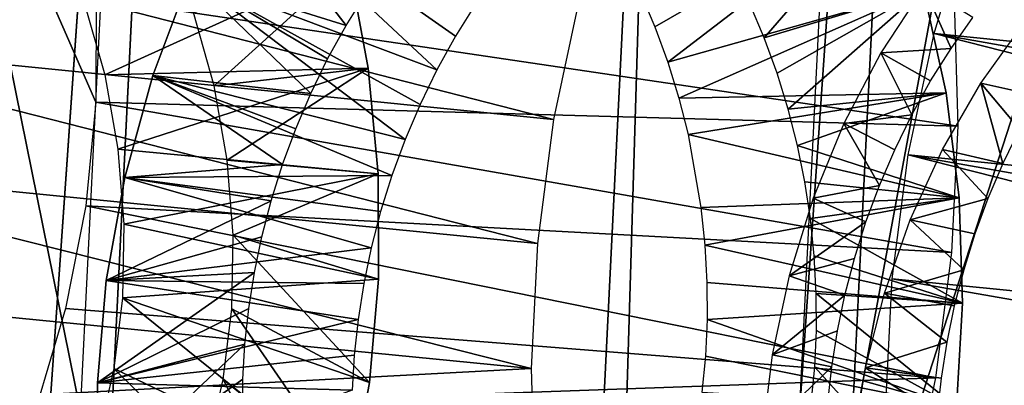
# Model space of a CAD drawing. Header units: millimetres. Extents: x -99 to 221, y -61 to 39.
# Tile 640 of 656: x 201.418 to 203.801, y 26.782 to 27.666. Entities that reach past the tile are written whole.
import ezdxf

# ---------------------------------------------------------------- set-up
doc = ezdxf.new("R2010")
doc.units = ezdxf.units.MM
doc.header["$LTSCALE"] = 33.374815
for name, color, linetype in [('104', 7, 'CONTINUOUS'), ('110', 7, 'CONTINUOUS'), ('33', 7, 'CONTINUOUS'), ('34', 7, 'CONTINUOUS'), ('70', 7, 'CONTINUOUS'), ('71', 7, 'CONTINUOUS'), ('72', 7, 'CONTINUOUS'), ('73', 7, 'CONTINUOUS'), ('93', 7, 'CONTINUOUS'), ('94', 7, 'CONTINUOUS')]:
    doc.layers.add(name, color=color, linetype=linetype)

msp = doc.modelspace()

# ---------------------------------------------------------------- linework, layer by layer
at = {"layer": '104', "color": 7, "linetype": 'CONTINUOUS'}
for points in [[(201.1758, 26.7718, -230.5364), (201.5652, 26.7187, -231.2084), (201.2506, 28.268, -230.6111), (201.1758, 26.7718, -230.5364)], [(201.64, 28.215, -231.2832), (201.2506, 28.268, -230.6111), (201.6026, 27.4669, -231.2458), (201.64, 28.215, -231.2832)], [(201.2506, 28.268, -230.6111), (201.5652, 26.7187, -231.2084), (201.6026, 27.4669, -231.2458), (201.2506, 28.268, -230.6111)]]:
    msp.add_3dface(points, dxfattribs=at)
at = {"layer": '110', "color": 7, "linetype": 'CONTINUOUS'}
for points in [[(203.8273, 28.7872, -234.2487), (203.4097, 28.8322, -233.8193), (203.2522, 25.6794, -233.6617), (203.8273, 28.7872, -234.2487)], [(204.244, 28.7423, -234.6773), (203.8273, 28.7872, -234.2487), (203.2522, 25.6794, -233.6617), (204.244, 28.7423, -234.6773)], [(203.2522, 25.6794, -233.6617), (203.67, 25.6397, -234.0914), (204.244, 28.7423, -234.6773), (203.2522, 25.6794, -233.6617)], [(204.087, 25.6001, -234.5202), (204.244, 28.7423, -234.6773), (203.67, 25.6397, -234.0914), (204.087, 25.6001, -234.5202)]]:
    msp.add_3dface(points, dxfattribs=at)
at = {"layer": '33', "color": 7, "linetype": 'CONTINUOUS'}
for points in [[(202.0207, 34.3131, -208.819), (195.5772, -57.9111, -206.0442), (200.2358, 35.3009, -210.7027), (202.0207, 34.3131, -208.819)], [(197.4609, -56.9233, -204.2592), (195.5772, -57.9111, -206.0442), (202.0207, 34.3131, -208.819), (197.4609, -56.9233, -204.2592)], [(203.7563, 33.1819, -206.9705), (197.4609, -56.9233, -204.2592), (202.0207, 34.3131, -208.819), (203.7563, 33.1819, -206.9705)], [(199.3095, -55.7921, -202.5237), (197.4609, -56.9233, -204.2592), (203.7563, 33.1819, -206.9705), (199.3095, -55.7921, -202.5237)], [(205.4371, 31.9106, -205.1626), (199.3095, -55.7921, -202.5237), (203.7563, 33.1819, -206.9705), (205.4371, 31.9106, -205.1626)], [(201.1174, -54.5208, -200.8429), (199.3095, -55.7921, -202.5237), (205.4371, 31.9106, -205.1626), (201.1174, -54.5208, -200.8429)], [(207.0578, 30.5035, -203.4012), (201.1174, -54.5208, -200.8429), (205.4371, 31.9106, -205.1626), (207.0578, 30.5035, -203.4012)], [(202.8787, -53.1137, -199.2222), (201.1174, -54.5208, -200.8429), (207.0578, 30.5035, -203.4012), (202.8787, -53.1137, -199.2222)], [(208.6133, 28.9647, -201.6918), (202.8787, -53.1137, -199.2222), (207.0578, 30.5035, -203.4012), (208.6133, 28.9647, -201.6918)], [(204.5881, -51.5749, -197.6666), (202.8787, -53.1137, -199.2222), (208.6133, 28.9647, -201.6918), (204.5881, -51.5749, -197.6666)]]:
    msp.add_3dface(points, dxfattribs=at)
at = {"layer": '34', "color": 7, "linetype": 'CONTINUOUS'}
for points in [[(202.9706, 29.5287, -196.049), (201.415, 31.0675, -197.7584), (198.9454, -51.0108, -192.0238), (202.9706, 29.5287, -196.049)], [(200.5973, -49.3454, -190.5384), (202.9706, 29.5287, -196.049), (198.9454, -51.0108, -192.0238), (200.5973, -49.3454, -190.5384)], [(204.456, 27.8633, -194.3971), (202.9706, 29.5287, -196.049), (200.5973, -49.3454, -190.5384), (204.456, 27.8633, -194.3971)], [(202.1867, -47.5585, -189.1276), (204.456, 27.8633, -194.3971), (200.5973, -49.3454, -190.5384), (202.1867, -47.5585, -189.1276)], [(205.8668, 26.0764, -192.8077), (204.456, 27.8633, -194.3971), (202.1867, -47.5585, -189.1276), (205.8668, 26.0764, -192.8077)]]:
    msp.add_3dface(points, dxfattribs=at)
at = {"layer": '70', "linetype": 'CONTINUOUS'}
for points in [[(201.8298, 27.7704, -238.0165), (202.2078, 27.6524, -237.4015), (201.9409, 27.9991, -237.9867), (201.8298, 27.7704, -238.0165)], [(202.2078, 27.6524, -237.4015), (202.2561, 27.7303, -237.3931), (201.9409, 27.9991, -237.9867), (202.2078, 27.6524, -237.4015)], [(202.92, 27.7314, -234.8946), (202.9552, 27.6486, -234.8829), (203.5279, 27.9786, -234.5837), (202.92, 27.7314, -234.8946)], [(202.9552, 27.6486, -234.8829), (202.9863, 27.5633, -234.8752), (203.5279, 27.9786, -234.5837), (202.9552, 27.6486, -234.8829)], [(203.5279, 27.9786, -234.5837), (202.9863, 27.5633, -234.8752), (203.6052, 27.7383, -234.5409), (203.5279, 27.9786, -234.5837)], [(201.7399, 27.5309, -238.0239), (202.1225, 27.488, -237.4054), (201.8298, 27.7704, -238.0165), (201.7399, 27.5309, -238.0239)], [(202.1631, 27.5715, -237.4056), (202.2078, 27.6524, -237.4015), (201.8298, 27.7704, -238.0165), (202.1631, 27.5715, -237.4056)], [(202.1225, 27.488, -237.4054), (202.1631, 27.5715, -237.4056), (201.8298, 27.7704, -238.0165), (202.1225, 27.488, -237.4054)], [(202.9863, 27.5633, -234.8752), (203.0129, 27.4766, -234.8716), (203.6052, 27.7383, -234.5409), (202.9863, 27.5633, -234.8752)], [(203.6052, 27.7383, -234.5409), (203.0129, 27.4766, -234.8716), (203.6598, 27.4891, -234.5199), (203.6052, 27.7383, -234.5409)], [(203.5018, 27.586, -239.0209), (203.6717, 27.5966, -238.8028), (203.6057, 27.7447, -238.9853), (203.5018, 27.586, -239.0209)], [(203.6717, 27.5966, -238.8028), (203.7247, 27.6718, -238.7898), (203.6057, 27.7447, -238.9853), (203.6717, 27.5966, -238.8028)], [(203.6223, 27.518, -238.8116), (203.6717, 27.5966, -238.8028), (203.5018, 27.586, -239.0209), (203.6223, 27.518, -238.8116)], [(203.4122, 27.415, -239.0412), (203.5768, 27.4362, -238.8162), (203.5018, 27.586, -239.0209), (203.4122, 27.415, -239.0412)], [(203.5768, 27.4362, -238.8162), (203.6223, 27.518, -238.8116), (203.5018, 27.586, -239.0209), (203.5768, 27.4362, -238.8162)], [(201.6722, 27.2844, -238.0084), (202.0542, 27.3158, -237.3915), (201.7399, 27.5309, -238.0239), (201.6722, 27.2844, -238.0084)], [(202.0542, 27.3158, -237.3915), (202.0861, 27.4025, -237.4007), (201.7399, 27.5309, -238.0239), (202.0542, 27.3158, -237.3915)], [(202.0861, 27.4025, -237.4007), (202.1225, 27.488, -237.4054), (201.7399, 27.5309, -238.0239), (202.0861, 27.4025, -237.4007)], [(203.0129, 27.4766, -234.8716), (203.0352, 27.3887, -234.8723), (203.6598, 27.4891, -234.5199), (203.0129, 27.4766, -234.8716)], [(203.6598, 27.4891, -234.5199), (203.0352, 27.3887, -234.8723), (203.6912, 27.235, -234.5216), (203.6598, 27.4891, -234.5199)], [(203.5353, 27.3517, -238.8162), (203.5768, 27.4362, -238.8162), (203.4122, 27.415, -239.0412), (203.5353, 27.3517, -238.8162)], [(203.3379, 27.2344, -239.0452), (203.4982, 27.2651, -238.8117), (203.4122, 27.415, -239.0412), (203.3379, 27.2344, -239.0452)], [(203.4982, 27.2651, -238.8117), (203.5353, 27.3517, -238.8162), (203.4122, 27.415, -239.0412), (203.4982, 27.2651, -238.8117)], [(203.0352, 27.3887, -234.8723), (203.0666, 27.2117, -234.8864), (203.6912, 27.235, -234.5216), (203.0352, 27.3887, -234.8723)], [(202.0269, 27.2285, -237.3777), (202.0542, 27.3158, -237.3915), (201.6722, 27.2844, -238.0084), (202.0269, 27.2285, -237.3777)], [(201.6276, 27.0353, -237.9696), (202.0269, 27.2285, -237.3777), (201.6722, 27.2844, -238.0084), (201.6276, 27.0353, -237.9696)], [(203.4657, 27.1772, -238.8025), (203.4982, 27.2651, -238.8117), (203.3379, 27.2344, -239.0452), (203.4657, 27.1772, -238.8025)], [(203.0666, 27.2117, -234.8864), (203.0759, 27.1212, -234.9002), (203.6912, 27.235, -234.5216), (203.0666, 27.2117, -234.8864)], [(203.6912, 27.235, -234.5216), (203.0759, 27.1212, -234.9002), (203.6995, 26.9803, -234.5464), (203.6912, 27.235, -234.5216)], [(203.28, 27.0471, -239.0324), (203.4657, 27.1772, -238.8025), (203.3379, 27.2344, -239.0452), (203.28, 27.0471, -239.0324)], [(202.0042, 27.1412, -237.3595), (202.0269, 27.2285, -237.3777), (201.6276, 27.0353, -237.9696), (202.0042, 27.1412, -237.3595)], [(203.4379, 27.0887, -238.7886), (203.4657, 27.1772, -238.8025), (203.28, 27.0471, -239.0324), (203.4379, 27.0887, -238.7886)], [(201.986, 27.0544, -237.3369), (202.0042, 27.1412, -237.3595), (201.6276, 27.0353, -237.9696), (201.986, 27.0544, -237.3369)], [(203.0759, 27.1212, -234.9002), (203.0808, 27.0308, -234.9186), (203.6995, 26.9803, -234.5464), (203.0759, 27.1212, -234.9002)], [(203.4148, 27.0002, -238.7702), (203.4379, 27.0887, -238.7886), (203.28, 27.0471, -239.0324), (203.4148, 27.0002, -238.7702)], [(201.9723, 26.9677, -237.3098), (201.986, 27.0544, -237.3369), (201.6061, 26.7878, -237.9079), (201.9723, 26.9677, -237.3098)], [(201.6061, 26.7878, -237.9079), (201.986, 27.0544, -237.3369), (201.6276, 27.0353, -237.9696), (201.6061, 26.7878, -237.9079)], [(203.2392, 26.856, -239.0022), (203.4148, 27.0002, -238.7702), (203.28, 27.0471, -239.0324), (203.2392, 26.856, -239.0022)], [(203.0808, 27.0308, -234.9186), (203.0812, 26.9408, -234.9417), (203.6995, 26.9803, -234.5464), (203.0808, 27.0308, -234.9186)], [(203.3967, 26.9133, -238.7476), (203.4148, 27.0002, -238.7702), (203.2392, 26.856, -239.0022), (203.3967, 26.9133, -238.7476)], [(203.6995, 26.9803, -234.5464), (203.0812, 26.9408, -234.9417), (203.6849, 26.7293, -234.5944), (203.6995, 26.9803, -234.5464)], [(201.9631, 26.8815, -237.2782), (201.9723, 26.9677, -237.3098), (201.6061, 26.7878, -237.9079), (201.9631, 26.8815, -237.2782)], [(203.0812, 26.9408, -234.9417), (203.0772, 26.8521, -234.9694), (203.6849, 26.7293, -234.5944), (203.0812, 26.9408, -234.9417)], [(203.383, 26.8265, -238.7204), (203.3967, 26.9133, -238.7476), (203.2392, 26.856, -239.0022), (203.383, 26.8265, -238.7204)], [(201.6077, 26.5461, -237.8236), (201.9631, 26.8815, -237.2782), (201.6061, 26.7878, -237.9079), (201.6077, 26.5461, -237.8236)], [(201.9583, 26.7965, -237.2421), (201.9631, 26.8815, -237.2782), (201.6077, 26.5461, -237.8236), (201.9583, 26.7965, -237.2421)], [(203.0772, 26.8521, -234.9694), (203.0689, 26.7653, -235.0015), (203.6849, 26.7293, -234.5944), (203.0772, 26.8521, -234.9694)], [(203.2158, 26.6644, -238.9546), (203.383, 26.8265, -238.7204), (203.2392, 26.856, -239.0022), (203.2158, 26.6644, -238.9546)], [(203.3737, 26.7401, -238.6887), (203.383, 26.8265, -238.7204), (203.2158, 26.6644, -238.9546), (203.3737, 26.7401, -238.6887)], [(201.958, 26.7132, -237.2017), (201.9583, 26.7965, -237.2421), (201.6077, 26.5461, -237.8236), (201.958, 26.7132, -237.2017)]]:
    msp.add_3dface(points, dxfattribs=at)
at = {"layer": '71', "linetype": 'CONTINUOUS'}
for points in [[(201.8298, 27.7704, -238.0165), (201.9409, 27.9991, -237.9867), (202.4277, 27.5451, -237.6702), (201.8298, 27.7704, -238.0165)], [(202.4724, 27.626, -237.6661), (201.9409, 27.9991, -237.9867), (202.5207, 27.7038, -237.6577), (202.4724, 27.626, -237.6661)], [(202.4277, 27.5451, -237.6702), (201.9409, 27.9991, -237.9867), (202.4724, 27.626, -237.6661), (202.4277, 27.5451, -237.6702)], [(203.1846, 27.705, -235.1592), (203.5279, 27.9786, -234.5837), (203.2198, 27.6221, -235.1475), (203.1846, 27.705, -235.1592)], [(203.5279, 27.9786, -234.5837), (203.6052, 27.7383, -234.5409), (203.2198, 27.6221, -235.1475), (203.5279, 27.9786, -234.5837)], [(201.7399, 27.5309, -238.0239), (201.8298, 27.7704, -238.0165), (202.3507, 27.3761, -237.6653), (201.7399, 27.5309, -238.0239)], [(202.3871, 27.4615, -237.67), (201.8298, 27.7704, -238.0165), (202.4277, 27.5451, -237.6702), (202.3871, 27.4615, -237.67)], [(202.3507, 27.3761, -237.6653), (201.8298, 27.7704, -238.0165), (202.3871, 27.4615, -237.67), (202.3507, 27.3761, -237.6653)], [(203.2198, 27.6221, -235.1475), (203.6052, 27.7383, -234.5409), (203.2509, 27.5369, -235.1398), (203.2198, 27.6221, -235.1475)], [(203.2509, 27.5369, -235.1398), (203.6052, 27.7383, -234.5409), (203.2775, 27.4501, -235.1362), (203.2509, 27.5369, -235.1398)], [(203.6052, 27.7383, -234.5409), (203.6598, 27.4891, -234.5199), (203.2775, 27.4501, -235.1362), (203.6052, 27.7383, -234.5409)], [(203.85, 27.6607, -239.1224), (203.8814, 27.4821, -239.077), (203.7439, 27.5125, -239.1497), (203.85, 27.6607, -239.1224)], [(201.6722, 27.2844, -238.0084), (201.7399, 27.5309, -238.0239), (202.3188, 27.2893, -237.6561), (201.6722, 27.2844, -238.0084)], [(202.3188, 27.2893, -237.6561), (201.7399, 27.5309, -238.0239), (202.3507, 27.3761, -237.6653), (202.3188, 27.2893, -237.6561)], [(203.7439, 27.5125, -239.1497), (203.7969, 27.3187, -239.0807), (203.6512, 27.3521, -239.1626), (203.7439, 27.5125, -239.1497)], [(203.8814, 27.4821, -239.077), (203.8371, 27.4015, -239.081), (203.7439, 27.5125, -239.1497), (203.8814, 27.4821, -239.077)], [(203.8371, 27.4015, -239.081), (203.7969, 27.3187, -239.0807), (203.7439, 27.5125, -239.1497), (203.8371, 27.4015, -239.081)], [(203.2775, 27.4501, -235.1362), (203.6598, 27.4891, -234.5199), (203.2998, 27.3622, -235.1369), (203.2775, 27.4501, -235.1362)], [(203.6598, 27.4891, -234.5199), (203.6912, 27.235, -234.5216), (203.2998, 27.3622, -235.1369), (203.6598, 27.4891, -234.5199)], [(203.2998, 27.3622, -235.1369), (203.6912, 27.235, -234.5216), (203.3177, 27.2738, -235.1418), (203.2998, 27.3622, -235.1369)], [(203.6512, 27.3521, -239.1626), (203.761, 27.234, -239.0759), (203.5731, 27.182, -239.16), (203.6512, 27.3521, -239.1626)], [(203.7969, 27.3187, -239.0807), (203.761, 27.234, -239.0759), (203.6512, 27.3521, -239.1626), (203.7969, 27.3187, -239.0807)], [(201.6276, 27.0353, -237.9696), (201.6722, 27.2844, -238.0084), (202.2687, 27.1148, -237.6241), (201.6276, 27.0353, -237.9696)], [(202.2915, 27.2021, -237.6423), (201.6722, 27.2844, -238.0084), (202.3188, 27.2893, -237.6561), (202.2915, 27.2021, -237.6423)], [(202.2687, 27.1148, -237.6241), (201.6722, 27.2844, -238.0084), (202.2915, 27.2021, -237.6423), (202.2687, 27.1148, -237.6241)], [(203.3177, 27.2738, -235.1418), (203.6912, 27.235, -234.5216), (203.3312, 27.1853, -235.151), (203.3177, 27.2738, -235.1418)], [(203.6912, 27.235, -234.5216), (203.6995, 26.9803, -234.5464), (203.3312, 27.1853, -235.151), (203.6912, 27.235, -234.5216)], [(203.761, 27.234, -239.0759), (203.7294, 27.148, -239.0667), (203.5731, 27.182, -239.16), (203.761, 27.234, -239.0759)], [(203.3312, 27.1853, -235.151), (203.6995, 26.9803, -234.5464), (203.3405, 27.0948, -235.1648), (203.3312, 27.1853, -235.151)], [(203.5731, 27.182, -239.16), (203.7022, 27.0611, -239.053), (203.5107, 27.0051, -239.1414), (203.5731, 27.182, -239.16)], [(203.7294, 27.148, -239.0667), (203.7022, 27.0611, -239.053), (203.5731, 27.182, -239.16), (203.7294, 27.148, -239.0667)], [(202.2506, 27.028, -237.6015), (201.6276, 27.0353, -237.9696), (202.2687, 27.1148, -237.6241), (202.2506, 27.028, -237.6015)], [(203.3405, 27.0948, -235.1648), (203.6995, 26.9803, -234.5464), (203.3454, 27.0043, -235.1832), (203.3405, 27.0948, -235.1648)], [(203.7022, 27.0611, -239.053), (203.6794, 26.9738, -239.0348), (203.5107, 27.0051, -239.1414), (203.7022, 27.0611, -239.053)], [(201.6061, 26.7878, -237.9079), (201.6276, 27.0353, -237.9696), (202.2369, 26.9413, -237.5744), (201.6061, 26.7878, -237.9079)], [(202.2369, 26.9413, -237.5744), (201.6276, 27.0353, -237.9696), (202.2506, 27.028, -237.6015), (202.2369, 26.9413, -237.5744)], [(203.3454, 27.0043, -235.1832), (203.6849, 26.7293, -234.5944), (203.3458, 26.9143, -235.2063), (203.3454, 27.0043, -235.1832)], [(203.6995, 26.9803, -234.5464), (203.6849, 26.7293, -234.5944), (203.3454, 27.0043, -235.1832), (203.6995, 26.9803, -234.5464)], [(203.5107, 27.0051, -239.1414), (203.6612, 26.8864, -239.0121), (203.4645, 26.8242, -239.1063), (203.5107, 27.0051, -239.1414)], [(203.6794, 26.9738, -239.0348), (203.6612, 26.8864, -239.0121), (203.5107, 27.0051, -239.1414), (203.6794, 26.9738, -239.0348)], [(202.2277, 26.8551, -237.5428), (201.6061, 26.7878, -237.9079), (202.2369, 26.9413, -237.5744), (202.2277, 26.8551, -237.5428)], [(203.3458, 26.9143, -235.2063), (203.6849, 26.7293, -234.5944), (203.3418, 26.8257, -235.234), (203.3458, 26.9143, -235.2063)], [(203.6612, 26.8864, -239.0121), (203.6475, 26.7995, -238.9849), (203.4645, 26.8242, -239.1063), (203.6612, 26.8864, -239.0121)], [(202.2229, 26.7701, -237.5067), (201.6061, 26.7878, -237.9079), (202.2277, 26.8551, -237.5428), (202.2229, 26.7701, -237.5067)], [(203.3418, 26.8257, -235.234), (203.6483, 26.486, -234.6652), (203.3335, 26.7389, -235.2661), (203.3418, 26.8257, -235.234)], [(203.6849, 26.7293, -234.5944), (203.6483, 26.486, -234.6652), (203.3418, 26.8257, -235.234), (203.6849, 26.7293, -234.5944)], [(203.4645, 26.8242, -239.1063), (203.6383, 26.7135, -238.9532), (203.4351, 26.6424, -239.0545), (203.4645, 26.8242, -239.1063)], [(203.6475, 26.7995, -238.9849), (203.6383, 26.7135, -238.9532), (203.4645, 26.8242, -239.1063), (203.6475, 26.7995, -238.9849)], [(201.6077, 26.5461, -237.8236), (201.6061, 26.7878, -237.9079), (202.2229, 26.7701, -237.5067), (201.6077, 26.5461, -237.8236)]]:
    msp.add_3dface(points, dxfattribs=at)
at = {"layer": '72', "linetype": 'CONTINUOUS'}
for points in [[(201.6239, 27.5325, -233.4615), (202.2143, 27.8013, -233.1211), (201.5737, 27.7099, -233.4649), (201.6239, 27.5325, -233.4615)], [(202.2617, 27.5491, -233.1072), (202.2143, 27.8013, -233.1211), (201.6239, 27.5325, -233.4615), (202.2617, 27.5491, -233.1072)], [(201.6559, 27.3527, -233.4757), (202.2617, 27.5491, -233.1072), (201.6239, 27.5325, -233.4615), (201.6559, 27.3527, -233.4757)], [(202.2858, 27.2933, -233.1164), (202.2617, 27.5491, -233.1072), (201.6559, 27.3527, -233.4757), (202.2858, 27.2933, -233.1164)], [(201.6701, 27.1718, -233.5079), (202.2858, 27.2933, -233.1164), (201.6559, 27.3527, -233.4757), (201.6701, 27.1718, -233.5079)], [(202.2865, 27.0383, -233.1489), (202.2858, 27.2933, -233.1164), (201.6701, 27.1718, -233.5079), (202.2865, 27.0383, -233.1489)], [(201.6665, 26.9931, -233.5587), (202.2865, 27.0383, -233.1489), (201.6701, 27.1718, -233.5079), (201.6665, 26.9931, -233.5587)], [(202.2645, 26.7884, -233.2047), (202.2865, 27.0383, -233.1489), (201.6665, 26.9931, -233.5587), (202.2645, 26.7884, -233.2047)], [(201.6458, 26.8222, -233.6272), (202.2205, 26.5477, -233.2834), (201.6665, 26.9931, -233.5587), (201.6458, 26.8222, -233.6272)], [(202.2205, 26.5477, -233.2834), (202.2645, 26.7884, -233.2047), (201.6665, 26.9931, -233.5587), (202.2205, 26.5477, -233.2834)], [(201.6094, 26.6633, -233.7121), (202.1558, 26.3202, -233.3841), (201.6458, 26.8222, -233.6272), (201.6094, 26.6633, -233.7121)], [(202.1558, 26.3202, -233.3841), (202.2205, 26.5477, -233.2834), (201.6458, 26.8222, -233.6272), (202.1558, 26.3202, -233.3841)]]:
    msp.add_3dface(points, dxfattribs=at)
at = {"layer": '73', "linetype": 'CONTINUOUS'}
for points in [[(201.8383, 27.6834, -233.7295), (202.2143, 27.8013, -233.1211), (201.8885, 27.5061, -233.7261), (201.8383, 27.6834, -233.7295)], [(202.2143, 27.8013, -233.1211), (202.2617, 27.5491, -233.1072), (201.8885, 27.5061, -233.7261), (202.2143, 27.8013, -233.1211)], [(202.2617, 27.5491, -233.1072), (201.9205, 27.3263, -233.7403), (201.8885, 27.5061, -233.7261), (202.2617, 27.5491, -233.1072)], [(202.2617, 27.5491, -233.1072), (202.2858, 27.2933, -233.1164), (201.9205, 27.3263, -233.7403), (202.2617, 27.5491, -233.1072)], [(201.9205, 27.3263, -233.7403), (202.2858, 27.2933, -233.1164), (201.9347, 27.1453, -233.7725), (201.9205, 27.3263, -233.7403)], [(202.2858, 27.2933, -233.1164), (202.2865, 27.0383, -233.1489), (201.9347, 27.1453, -233.7725), (202.2858, 27.2933, -233.1164)], [(201.9347, 27.1453, -233.7725), (202.2645, 26.7884, -233.2047), (201.9311, 26.9667, -233.8233), (201.9347, 27.1453, -233.7725)], [(202.2865, 27.0383, -233.1489), (202.2645, 26.7884, -233.2047), (201.9347, 27.1453, -233.7725), (202.2865, 27.0383, -233.1489)], [(201.9311, 26.9667, -233.8233), (202.2205, 26.5477, -233.2834), (201.9104, 26.7958, -233.8918), (201.9311, 26.9667, -233.8233)], [(202.2645, 26.7884, -233.2047), (202.2205, 26.5477, -233.2834), (201.9311, 26.9667, -233.8233), (202.2645, 26.7884, -233.2047)], [(201.9104, 26.7958, -233.8918), (202.1558, 26.3202, -233.3841), (201.874, 26.6369, -233.9767), (201.9104, 26.7958, -233.8918)], [(202.2205, 26.5477, -233.2834), (202.1558, 26.3202, -233.3841), (201.9104, 26.7958, -233.8918), (202.2205, 26.5477, -233.2834)]]:
    msp.add_3dface(points, dxfattribs=at)
at = {"layer": '93', "color": 7, "linetype": 'CONTINUOUS'}
for points in [[(200.7701, 27.9226, -238.0693), (202.7099, 27.4252, -240.0495), (200.7074, 27.6258, -238.1023), (200.7701, 27.9226, -238.0693)], [(202.7724, 27.7198, -240.0163), (202.7099, 27.4252, -240.0495), (200.7701, 27.9226, -238.0693), (202.7724, 27.7198, -240.0163)], [(203.7158, 27.917, -240.794), (205.633, 27.43, -242.7978), (203.6306, 27.6329, -240.8508), (203.7158, 27.917, -240.794)], [(205.7181, 27.7119, -242.7409), (205.6728, 27.5724, -242.7723), (203.7158, 27.917, -240.794), (205.7181, 27.7119, -242.7409)], [(205.6728, 27.5724, -242.7723), (205.633, 27.43, -242.7978), (203.7158, 27.917, -240.794), (205.6728, 27.5724, -242.7723)], [(200.7074, 27.6258, -238.1023), (202.6708, 27.1249, -240.0585), (200.6682, 27.3234, -238.1113), (200.7074, 27.6258, -238.1023)], [(202.7099, 27.4252, -240.0495), (202.6708, 27.1249, -240.0585), (200.7074, 27.6258, -238.1023), (202.7099, 27.4252, -240.0495)], [(203.6306, 27.6329, -240.8508), (205.5705, 27.1386, -242.8311), (203.5681, 27.3392, -240.884), (203.6306, 27.6329, -240.8508)], [(205.633, 27.43, -242.7978), (205.5989, 27.2853, -242.8175), (203.6306, 27.6329, -240.8508), (205.633, 27.43, -242.7978)], [(205.5989, 27.2853, -242.8175), (205.5705, 27.1386, -242.8311), (203.6306, 27.6329, -240.8508), (205.5989, 27.2853, -242.8175)], [(203.5681, 27.3392, -240.884), (205.5316, 26.8413, -242.8404), (203.529, 27.0398, -240.8931), (203.5681, 27.3392, -240.884)], [(205.5705, 27.1386, -242.8311), (205.5481, 26.9905, -242.8388), (203.5681, 27.3392, -240.884), (205.5705, 27.1386, -242.8311)], [(205.5481, 26.9905, -242.8388), (205.5316, 26.8413, -242.8404), (203.5681, 27.3392, -240.884), (205.5481, 26.9905, -242.8388)], [(200.6682, 27.3234, -238.1113), (202.6557, 26.8227, -240.0434), (200.653, 27.019, -238.0961), (200.6682, 27.3234, -238.1113)], [(202.6708, 27.1249, -240.0585), (202.6557, 26.8227, -240.0434), (200.6682, 27.3234, -238.1113), (202.6708, 27.1249, -240.0585)], [(200.653, 27.019, -238.0961), (202.6557, 26.8227, -240.0434), (200.662, 26.7165, -238.0569), (200.653, 27.019, -238.0961)], [(203.529, 27.0398, -240.8931), (205.5211, 26.6918, -242.8359), (203.514, 26.7385, -240.878), (203.529, 27.0398, -240.8931)], [(205.5316, 26.8413, -242.8404), (205.5211, 26.6918, -242.8359), (203.529, 27.0398, -240.8931), (205.5316, 26.8413, -242.8404)], [(202.6557, 26.8227, -240.0434), (202.6648, 26.5224, -240.0044), (200.662, 26.7165, -238.0569), (202.6557, 26.8227, -240.0434)]]:
    msp.add_3dface(points, dxfattribs=at)
at = {"layer": '94', "color": 7, "linetype": 'CONTINUOUS'}
for points in [[(201.6026, 27.4669, -231.2458), (203.6892, 27.4084, -233.3975), (201.603, 27.7185, -231.2623), (201.6026, 27.4669, -231.2458)], [(203.6892, 27.4084, -233.3975), (203.6803, 27.7118, -233.4368), (201.603, 27.7185, -231.2623), (203.6892, 27.4084, -233.3975)], [(201.5779, 27.216, -231.2372), (203.6739, 27.1032, -233.3823), (201.6026, 27.4669, -231.2458), (201.5779, 27.216, -231.2372)], [(203.6739, 27.1032, -233.3823), (203.6892, 27.4084, -233.3975), (201.6026, 27.4669, -231.2458), (203.6739, 27.1032, -233.3823)], [(201.5291, 26.9673, -231.2364), (203.6347, 26.7998, -233.3912), (201.5779, 27.216, -231.2372), (201.5291, 26.9673, -231.2364)], [(203.6347, 26.7998, -233.3912), (203.6739, 27.1032, -233.3823), (201.5779, 27.216, -231.2372), (203.6347, 26.7998, -233.3912)], [(201.4561, 26.7224, -231.2436), (203.6347, 26.7998, -233.3912), (201.5291, 26.9673, -231.2364), (201.4561, 26.7224, -231.2436)], [(203.572, 26.5021, -233.4241), (203.6347, 26.7998, -233.3912), (201.4561, 26.7224, -231.2436), (203.572, 26.5021, -233.4241)]]:
    msp.add_3dface(points, dxfattribs=at)

doc.saveas('drawing.dxf')
